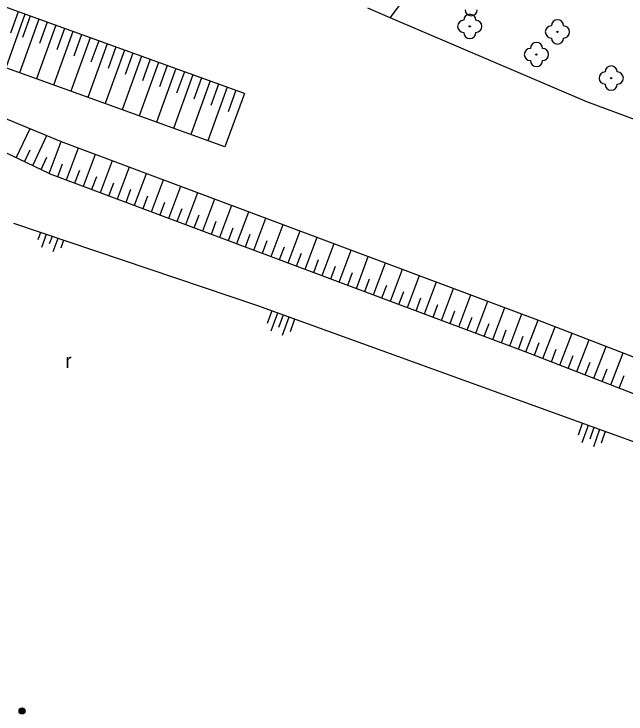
# Model space of a CAD drawing. Extents: x -539515 to -538098, y -1182060 to -1180157.
# Drawn here: x -538751.7 to -538701.3, y -1181681.4 to -1181623.8 of the extents above; entities that cross this region are included whole.
import ezdxf

# ---------------------------------------------------------------- set-up
doc = ezdxf.new("R2010")
doc.units = 0
for name, color, linetype in [('Vrstva 21', 7, 'Continuous'), ('Vrstva 22', 7, 'Continuous'), ('Vrstva 25', 7, 'Continuous'), ('Vrstva 27', 7, 'Continuous'), ('Vrstva 29', 7, 'Continuous'), ('Vrstva 36', 7, 'Continuous'), ('Vrstva 68', 7, 'Continuous'), ('Vrstva 88', 7, 'Continuous')]:
    doc.layers.add(name, color=color, linetype=linetype)

msp = doc.modelspace()

# ---------------------------------------------------------------- linework, layer by layer
at = {"layer": 'Vrstva 21'}
msp.add_line((-538720.709, -1181624.093), (-538717.86, -1181620.25), dxfattribs=at)
at = {"layer": 'Vrstva 22'}
for centre in [(-538714.17, -1181624.79), (-538706.95, -1181625.25), (-538708.68, -1181627.11), (-538702.52, -1181629.05)]:
    msp.add_circle(centre, 0.05, dxfattribs=at)
for centre, start, end in [((-538714.06, -1181623.42), 180, 0), ((-538714.17, -1181624.29), 0, 180), ((-538714.67, -1181624.79), 90, 270), ((-538713.67, -1181624.79), 270, 90), ((-538706.95, -1181624.75), 0, 180), ((-538707.45, -1181625.25), 90, 270), ((-538706.45, -1181625.25), 270, 90), ((-538714.17, -1181625.29), 180, 0), ((-538706.95, -1181625.75), 180, 0), ((-538708.68, -1181626.61), 0, 180), ((-538709.18, -1181627.11), 90, 270), ((-538708.18, -1181627.11), 270, 90), ((-538708.68, -1181627.61), 180, 0), ((-538702.52, -1181628.55), 0, 180), ((-538703.02, -1181629.05), 90, 270), ((-538702.02, -1181629.05), 270, 90), ((-538702.52, -1181629.55), 180, 0)]:
    msp.add_arc(centre, 0.5, start, end, dxfattribs=at)
at = {"layer": 'Vrstva 25'}
for radius in [0.25, 0.2, 0.15, 0.1, 0.05]:
    msp.add_circle((-538751.03, -1181681.19), radius, dxfattribs=at)
at = {"layer": 'Vrstva 27'}
for p, q in [((-538750.808, -1181623.779), (-538752.356, -1181628.207)), ((-538751.345, -1181623.585), (-538751.983, -1181625.35)), ((-538750.365, -1181623.939), (-538751.002, -1181625.704)), ((-538749.659, -1181624.194), (-538751.253, -1181628.606)), ((-538748.248, -1181624.704), (-538749.842, -1181629.115)), ((-538748.954, -1181624.449), (-538749.591, -1181626.214)), ((-538746.838, -1181625.214), (-538748.431, -1181629.625)), ((-538747.543, -1181624.959), (-538748.18, -1181626.723)), ((-538745.427, -1181625.723), (-538747.02, -1181630.134)), ((-538746.132, -1181625.468), (-538746.77, -1181627.233)), ((-538744.016, -1181626.233), (-538745.61, -1181630.644)), ((-538744.722, -1181625.978), (-538745.359, -1181627.742)), ((-538742.605, -1181626.743), (-538744.199, -1181631.153)), ((-538743.311, -1181626.488), (-538743.948, -1181628.252)), ((-538741.9, -1181626.997), (-538742.537, -1181628.762)), ((-538741.195, -1181627.252), (-538742.788, -1181631.663)), ((-538740.489, -1181627.507), (-538741.127, -1181629.271)), ((-538739.784, -1181627.762), (-538741.377, -1181632.173)), ((-538739.078, -1181628.017), (-538739.716, -1181629.781)), ((-538738.373, -1181628.271), (-538739.967, -1181632.682)), ((-538737.668, -1181628.526), (-538738.305, -1181630.291)), ((-538736.962, -1181628.781), (-538738.556, -1181633.192)), ((-538735.552, -1181629.291), (-538737.145, -1181633.702)), ((-538736.257, -1181629.036), (-538736.894, -1181630.8)), ((-538734.141, -1181629.8), (-538735.734, -1181634.211)), ((-538734.846, -1181629.546), (-538735.484, -1181631.31)), ((-538732.73, -1181630.31), (-538734.323, -1181634.721)), ((-538733.435, -1181630.055), (-538734.073, -1181631.819)), ((-538751.506, -1181635.625), (-538750.374, -1181633.216)), ((-538750.148, -1181636.262), (-538748.984, -1181633.784)), ((-538748.79, -1181636.9), (-538747.803, -1181634.267)), ((-538750.827, -1181635.944), (-538750.368, -1181634.966)), ((-538747.385, -1181637.427), (-538746.398, -1181634.794)), ((-538749.469, -1181636.581), (-538748.997, -1181635.576)), ((-538745.981, -1181637.953), (-538744.994, -1181635.32)), ((-538748.088, -1181637.163), (-538747.693, -1181636.11)), ((-538744.576, -1181638.48), (-538743.589, -1181635.846)), ((-538746.683, -1181637.69), (-538746.288, -1181636.637)), ((-538743.172, -1181639.006), (-538742.185, -1181636.373)), ((-538745.279, -1181638.216), (-538744.884, -1181637.163)), ((-538741.767, -1181639.533), (-538740.78, -1181636.9)), ((-538743.874, -1181638.743), (-538743.479, -1181637.69)), ((-538740.363, -1181640.059), (-538739.376, -1181637.426)), ((-538738.958, -1181640.586), (-538737.971, -1181637.953)), ((-538742.47, -1181639.269), (-538742.075, -1181638.216)), ((-538737.554, -1181641.112), (-538736.566, -1181638.479)), ((-538741.065, -1181639.796), (-538740.67, -1181638.743)), ((-538736.149, -1181641.639), (-538735.162, -1181639.006)), ((-538739.66, -1181640.322), (-538739.266, -1181639.269)), ((-538734.744, -1181642.165), (-538733.757, -1181639.532)), ((-538738.256, -1181640.849), (-538737.861, -1181639.796)), ((-538733.34, -1181642.692), (-538732.353, -1181640.059)), ((-538736.851, -1181641.375), (-538736.456, -1181640.322)), ((-538735.447, -1181641.902), (-538735.052, -1181640.849)), ((-538731.935, -1181643.218), (-538730.948, -1181640.585)), ((-538734.042, -1181642.429), (-538733.647, -1181641.375)), ((-538730.531, -1181643.745), (-538729.544, -1181641.112)), ((-538749.509, -1181641.774), (-538749.727, -1181642.371)), ((-538749.036, -1181641.934), (-538749.428, -1181643.012)), ((-538732.638, -1181642.955), (-538732.243, -1181641.902)), ((-538729.126, -1181644.271), (-538728.139, -1181641.638)), ((-538748.562, -1181642.095), (-538748.787, -1181642.714)), ((-538748.088, -1181642.255), (-538748.489, -1181643.355)), ((-538747.614, -1181642.415), (-538747.848, -1181643.056)), ((-538731.233, -1181643.482), (-538730.838, -1181642.428)), ((-538727.722, -1181644.798), (-538726.735, -1181642.165)), ((-538729.829, -1181644.008), (-538729.434, -1181642.955)), ((-538726.317, -1181645.324), (-538725.33, -1181642.691)), ((-538728.424, -1181644.535), (-538728.029, -1181643.481)), ((-538724.913, -1181645.851), (-538723.925, -1181643.218)), ((-538727.019, -1181645.061), (-538726.625, -1181644.008)), ((-538723.508, -1181646.378), (-538722.521, -1181643.744)), ((-538722.104, -1181646.904), (-538721.116, -1181644.271)), ((-538725.615, -1181645.588), (-538725.22, -1181644.534)), ((-538720.699, -1181647.431), (-538719.712, -1181644.797)), ((-538724.21, -1181646.114), (-538723.815, -1181645.061)), ((-538719.294, -1181647.957), (-538718.307, -1181645.324)), ((-538722.806, -1181646.641), (-538722.411, -1181645.587)), ((-538717.89, -1181648.484), (-538716.903, -1181645.85)), ((-538721.401, -1181647.167), (-538721.006, -1181646.114)), ((-538716.485, -1181649.01), (-538715.498, -1181646.377)), ((-538719.997, -1181647.694), (-538719.602, -1181646.64)), ((-538718.592, -1181648.22), (-538718.197, -1181647.167)), ((-538715.081, -1181649.537), (-538714.094, -1181646.903)), ((-538717.188, -1181648.747), (-538716.793, -1181647.694)), ((-538713.676, -1181650.063), (-538712.689, -1181647.43)), ((-538730.472, -1181648.239), (-538730.849, -1181649.266)), ((-538715.783, -1181649.273), (-538715.388, -1181648.22)), ((-538712.272, -1181650.59), (-538711.284, -1181647.956)), ((-538730.004, -1181648.409), (-538730.551, -1181649.908)), ((-538729.533, -1181648.579), (-538729.91, -1181649.61)), ((-538729.062, -1181648.75), (-538729.612, -1181650.251)), ((-538728.594, -1181648.919), (-538728.97, -1181649.953)), ((-538714.378, -1181649.8), (-538713.984, -1181648.747)), ((-538710.867, -1181651.116), (-538709.88, -1181648.483)), ((-538712.974, -1181650.326), (-538712.579, -1181649.273)), ((-538709.55, -1181651.61), (-538708.533, -1181648.988)), ((-538711.569, -1181650.853), (-538711.175, -1181649.8)), ((-538708.151, -1181652.152), (-538707.135, -1181649.531)), ((-538706.753, -1181652.695), (-538705.736, -1181650.073)), ((-538710.165, -1181651.38), (-538709.77, -1181650.326)), ((-538705.354, -1181653.237), (-538704.338, -1181650.615)), ((-538708.851, -1181651.881), (-538708.444, -1181650.832)), ((-538703.956, -1181653.779), (-538702.939, -1181651.158)), ((-538707.452, -1181652.424), (-538707.045, -1181651.375)), ((-538702.557, -1181654.322), (-538701.541, -1181651.7)), ((-538706.054, -1181652.966), (-538705.647, -1181651.917)), ((-538704.655, -1181653.508), (-538704.248, -1181652.46)), ((-538703.257, -1181654.051), (-538702.85, -1181653.002)), ((-538701.858, -1181654.593), (-538701.451, -1181653.544)), ((-538704.901, -1181657.496), (-538705.239, -1181658.456)), ((-538704.432, -1181657.666), (-538704.933, -1181659.094)), ((-538703.961, -1181657.837), (-538704.296, -1181658.788)), ((-538703.491, -1181658.007), (-538703.99, -1181659.425)), ((-538703.022, -1181658.177), (-538703.352, -1181659.119))]:
    msp.add_line(p, q, dxfattribs=at)
at = {"layer": 'Vrstva 29'}
for p, q in [((-538750.64, -1181623.84), (-538761.845, -1181619.797)), ((-538732.73, -1181630.31), (-538750.64, -1181623.84)), ((-538746.414, -1181630.353), (-538763.53, -1181624.174)), ((-538764.77, -1181627.331), (-538747.803, -1181634.267)), ((-538748.79, -1181636.9), (-538765.465, -1181629.07)), ((-538734.323, -1181634.721), (-538746.414, -1181630.353)), ((-538747.803, -1181634.267), (-538708.591, -1181648.966)), ((-538748.79, -1181636.9), (-538709.55, -1181651.61)), ((-538708.591, -1181648.966), (-538668.703, -1181664.435)), ((-538709.55, -1181651.61), (-538669.53, -1181667.13))]:
    msp.add_line(p, q, dxfattribs=at)
at = {"layer": 'Vrstva 68'}
for points in [[(-538720.709, -1181624.093), (-538722.56, -1181623.3)], [(-538704.54, -1181631.02), (-538720.709, -1181624.093)], [(-538683.065, -1181638.969), (-538704.54, -1181631.02)]]:
    msp.add_lwpolyline(points, dxfattribs=at)
at = {"layer": 'Vrstva 88'}
for p, q in [((-538731.63, -1181647.82), (-538751.71, -1181641.03)), ((-538692.82, -1181661.87), (-538731.63, -1181647.82))]:
    msp.add_line(p, q, dxfattribs=at)

# ---------------------------------------------------------------- texts
at = {"layer": 'Vrstva 36'}
msp.add_text('r', height=1.2, dxfattribs=at).set_placement((-538747.476, -1181652.94))

doc.saveas('drawing.dxf')
